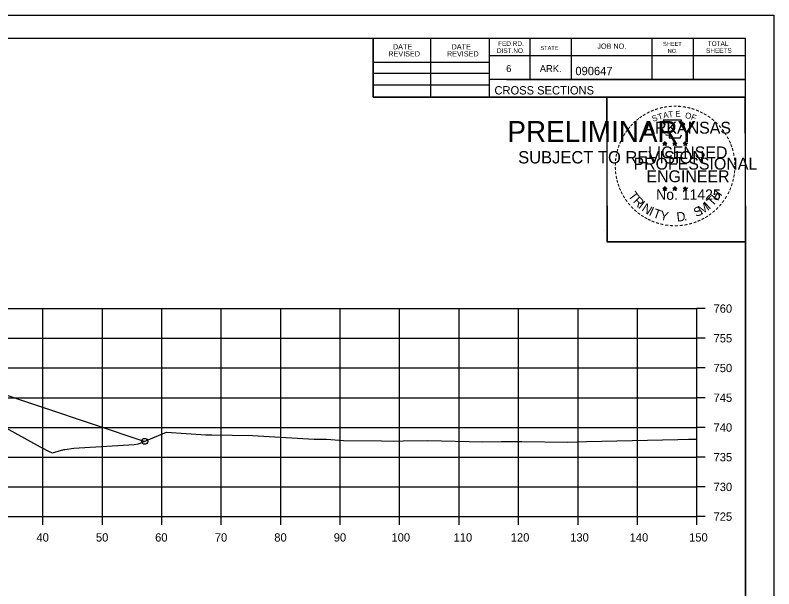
# Model space of a CAD drawing. Extents: x 1202951 to 1376887, y 378065 to 728038.
# Drawn here: x 1373132.5 to 1373260.1, y 381279.3 to 381375.8 of the extents above; entities that cross this region are included whole.
import ezdxf

# ---------------------------------------------------------------- set-up
doc = ezdxf.new("R2010")
doc.units = 0
for name, color, linetype in [('R_Axis', 7, 'Continuous'), ('R_Axis Annot', 7, 'Continuous'), ('R_Exist Surface', 7, 'Continuous'), ('R_Grid', 7, 'Continuous'), ('R_No Plot', 7, 'Continuous')]:
    doc.layers.add(name, color=color, linetype=linetype)

msp = doc.modelspace()

# ---------------------------------------------------------------- linework, layer by layer
at = {"layer": 'R_Axis'}
for p, q in [((1373247.13, 381291.42), (1373247.13, 381326.42)), ((1373248.53, 381326.42), (1373247.13, 381326.42)), ((1373248.53, 381321.42), (1373247.13, 381321.42)), ((1373248.53, 381316.42), (1373247.13, 381316.42)), ((1373248.53, 381311.42), (1373247.13, 381311.42)), ((1373248.53, 381306.42), (1373247.13, 381306.42)), ((1373248.53, 381301.42), (1373247.13, 381301.42)), ((1373248.53, 381296.42), (1373247.13, 381296.42)), ((1372947.13, 381291.42), (1373247.13, 381291.42)), ((1373137.13, 381290.02), (1373137.13, 381291.42)), ((1373147.13, 381290.02), (1373147.13, 381291.42)), ((1373157.13, 381290.02), (1373157.13, 381291.42)), ((1373167.13, 381290.02), (1373167.13, 381291.42)), ((1373177.13, 381290.02), (1373177.13, 381291.42)), ((1373187.13, 381290.02), (1373187.13, 381291.42)), ((1373197.13, 381290.02), (1373197.13, 381291.42)), ((1373207.13, 381290.02), (1373207.13, 381291.42)), ((1373217.13, 381290.02), (1373217.13, 381291.42)), ((1373227.13, 381290.02), (1373227.13, 381291.42)), ((1373237.13, 381290.02), (1373237.13, 381291.42)), ((1373247.13, 381290.02), (1373247.13, 381291.42)), ((1373248.53, 381291.42), (1373247.13, 381291.42))]:
    msp.add_line(p, q, dxfattribs=at)
at = {"layer": 'R_Exist Surface'}
for points in [[(1373040.2, 381304.15), (1373066.12, 381312.79), (1373071.12, 381312.69), (1373074.12, 381312.63), (1373074.61, 381312.63), (1373074.62, 381312.13), (1373075.62, 381312.15), (1373097.13, 381312.58), (1373118.64, 381312.15), (1373119.64, 381312.13), (1373119.65, 381312.63), (1373120.14, 381312.63), (1373123.14, 381312.69), (1373128.14, 381312.79), (1373154.27, 381304.08)], [(1373130.26, 381306.68), (1373136.65, 381303.16), (1373138.29, 381302.29), (1373138.74, 381302.14), (1373140.63, 381302.69), (1373140.82, 381302.71), (1373142.34, 381302.95), (1373152.5, 381303.56), (1373153.23, 381303.65), (1373157.94, 381305.6), (1373164.56, 381305.19), (1373165.55, 381305.17), (1373172.37, 381305.08), (1373182.77, 381304.46), (1373184.82, 381304.43), (1373187.7, 381304.24), (1373194.09, 381304.15), (1373196.18, 381304.1), (1373197.72, 381304.15), (1373201.86, 381304.22), (1373211.13, 381304.01), (1373214.18, 381304.05), (1373217.7, 381304.05), (1373225.34, 381303.97), (1373225.35, 381303.97), (1373225.35, 381303.97), (1373228.54, 381304.08), (1373243.9, 381304.41), (1373245.69, 381304.44), (1373246.22, 381304.44), (1373246.94, 381304.47), (1373247.13, 381304.47)]]:
    msp.add_lwpolyline(points, dxfattribs=at)
at = {"layer": 'R_Grid'}
for p, q in [((1372947.13, 381326.42), (1373247.13, 381326.42)), ((1373137.13, 381291.42), (1373137.13, 381326.42)), ((1373147.13, 381291.42), (1373147.13, 381326.42)), ((1373157.13, 381291.42), (1373157.13, 381326.42)), ((1373167.13, 381291.42), (1373167.13, 381326.42)), ((1373177.13, 381291.42), (1373177.13, 381326.42)), ((1373187.13, 381291.42), (1373187.13, 381326.42)), ((1373197.13, 381291.42), (1373197.13, 381326.42)), ((1373207.13, 381291.42), (1373207.13, 381326.42)), ((1373217.13, 381291.42), (1373217.13, 381326.42)), ((1373227.13, 381291.42), (1373227.13, 381326.42)), ((1373237.13, 381291.42), (1373237.13, 381326.42)), ((1373247.13, 381291.42), (1373247.13, 381326.42)), ((1372947.13, 381321.42), (1373247.13, 381321.42)), ((1372947.13, 381316.42), (1373247.13, 381316.42)), ((1372947.13, 381311.42), (1373247.13, 381311.42)), ((1372947.13, 381306.42), (1373247.13, 381306.42)), ((1372947.13, 381301.42), (1373247.13, 381301.42)), ((1372947.13, 381296.42), (1373247.13, 381296.42)), ((1372947.13, 381291.42), (1373247.13, 381291.42))]:
    msp.add_line(p, q, dxfattribs=at)
at = {"layer": 'R_No Plot'}
for p, q in [((1372926.73, 381375.77), (1373260.07, 381375.77)), ((1372939.13, 381371.88), (1373255.31, 381371.88)), ((1373192.67, 381362), (1373192.67, 381371.88)), ((1373202.35, 381362), (1373202.35, 381371.88)), ((1373212.21, 381371.88), (1373212.21, 381362)), ((1373219.05, 381371.88), (1373219.05, 381364.94)), ((1373225.99, 381371.88), (1373225.99, 381364.94)), ((1373239.57, 381371.88), (1373239.57, 381364.94)), ((1373246.51, 381371.88), (1373246.51, 381364.94)), ((1373255.31, 381166.42), (1373255.31, 381371.88)), ((1373255.31, 381368.94), (1373212.21, 381368.94)), ((1373255.31, 381368.96), (1373255.31, 381368.96)), ((1373192.67, 381367.86), (1373212.21, 381367.86)), ((1373192.67, 381366), (1373212.21, 381366)), ((1373255.31, 381364.94), (1373212.21, 381364.94)), ((1373215.17, 381364.94), (1373255.31, 381364.94)), ((1373192.67, 381364.06), (1373212.21, 381364.06)), ((1373255.31, 381362), (1373192.67, 381362)), ((1373241.4, 381354.25), (1373241.75, 381354.14)), ((1373241.4, 381354.25), (1373241.65, 381354.21)), ((1373241.4, 381354.25), (1373241.64, 381354.13)), ((1373241.75, 381354.51), (1373241.71, 381354.26)), ((1373241.75, 381354.14), (1373241.75, 381354.51)), ((1373241.75, 381354.51), (1373241.8, 381354.26)), ((1373242.09, 381354.25), (1373241.75, 381354.14)), ((1373242.09, 381354.25), (1373241.81, 381354.2)), ((1373242.09, 381354.25), (1373241.89, 381354.15)), ((1373243.07, 381354.25), (1373243.42, 381354.14)), ((1373243.07, 381354.25), (1373243.32, 381354.21)), ((1373243.07, 381354.25), (1373243.31, 381354.13)), ((1373243.42, 381354.51), (1373243.38, 381354.26)), ((1373243.42, 381354.14), (1373243.42, 381354.51)), ((1373243.42, 381354.51), (1373243.47, 381354.26)), ((1373243.76, 381354.25), (1373243.42, 381354.14)), ((1373243.76, 381354.25), (1373243.48, 381354.2)), ((1373243.76, 381354.25), (1373243.56, 381354.15)), ((1373244.83, 381354.24), (1373245.18, 381354.13)), ((1373244.83, 381354.24), (1373245.09, 381354.2)), ((1373244.83, 381354.24), (1373245.07, 381354.12)), ((1373245.18, 381354.5), (1373245.14, 381354.24)), ((1373245.18, 381354.13), (1373245.18, 381354.5)), ((1373245.18, 381354.5), (1373245.23, 381354.25)), ((1373245.53, 381354.24), (1373245.18, 381354.13)), ((1373245.53, 381354.24), (1373245.24, 381354.19)), ((1373245.53, 381354.24), (1373245.32, 381354.14)), ((1373241.53, 381353.85), (1373241.75, 381354.14)), ((1373241.53, 381353.85), (1373241.66, 381354.09)), ((1373241.53, 381353.85), (1373241.75, 381354.06)), ((1373241.96, 381353.85), (1373241.75, 381354.14)), ((1373241.96, 381353.85), (1373241.75, 381354.06)), ((1373241.96, 381353.85), (1373241.82, 381354.14)), ((1373243.2, 381353.85), (1373243.42, 381354.14)), ((1373243.2, 381353.85), (1373243.33, 381354.09)), ((1373243.2, 381353.85), (1373243.42, 381354.06)), ((1373243.63, 381353.85), (1373243.42, 381354.14)), ((1373243.63, 381353.85), (1373243.42, 381354.06)), ((1373243.63, 381353.85), (1373243.49, 381354.14)), ((1373244.97, 381353.83), (1373245.18, 381354.13)), ((1373244.97, 381353.83), (1373245.09, 381354.08)), ((1373244.97, 381353.83), (1373245.18, 381354.05)), ((1373245.39, 381353.83), (1373245.18, 381354.13)), ((1373245.39, 381353.83), (1373245.18, 381354.05)), ((1373245.39, 381353.83), (1373245.26, 381354.12)), ((1373241.39, 381346.68), (1373241.74, 381346.57)), ((1373241.39, 381346.68), (1373241.65, 381346.64)), ((1373241.39, 381346.68), (1373241.63, 381346.56)), ((1373241.53, 381346.27), (1373241.74, 381346.57)), ((1373241.74, 381346.93), (1373241.7, 381346.68)), ((1373241.74, 381346.57), (1373241.74, 381346.93)), ((1373241.74, 381346.93), (1373241.79, 381346.68)), ((1373242.09, 381346.68), (1373241.74, 381346.57)), ((1373241.96, 381346.27), (1373241.74, 381346.57)), ((1373242.09, 381346.68), (1373241.8, 381346.63)), ((1373241.96, 381346.27), (1373241.82, 381346.56)), ((1373242.09, 381346.68), (1373241.89, 381346.58)), ((1373243.06, 381346.68), (1373243.41, 381346.57)), ((1373243.06, 381346.68), (1373243.32, 381346.64)), ((1373243.06, 381346.68), (1373243.3, 381346.56)), ((1373243.2, 381346.27), (1373243.41, 381346.57)), ((1373243.41, 381346.93), (1373243.37, 381346.68)), ((1373243.41, 381346.57), (1373243.41, 381346.93)), ((1373243.41, 381346.93), (1373243.46, 381346.68)), ((1373243.76, 381346.68), (1373243.41, 381346.57)), ((1373243.63, 381346.27), (1373243.41, 381346.57)), ((1373243.76, 381346.68), (1373243.47, 381346.63)), ((1373243.63, 381346.27), (1373243.49, 381346.56)), ((1373243.76, 381346.68), (1373243.56, 381346.58)), ((1373244.83, 381346.67), (1373245.18, 381346.56)), ((1373244.83, 381346.67), (1373245.08, 381346.63)), ((1373244.83, 381346.67), (1373245.07, 381346.55)), ((1373244.96, 381346.26), (1373245.18, 381346.56)), ((1373245.18, 381346.92), (1373245.14, 381346.67)), ((1373245.18, 381346.56), (1373245.18, 381346.92)), ((1373245.18, 381346.92), (1373245.23, 381346.67)), ((1373245.53, 381346.67), (1373245.18, 381346.56)), ((1373245.39, 381346.26), (1373245.18, 381346.56)), ((1373245.53, 381346.67), (1373245.24, 381346.62)), ((1373245.39, 381346.26), (1373245.26, 381346.55)), ((1373245.53, 381346.67), (1373245.32, 381346.57)), ((1373241.53, 381346.27), (1373241.65, 381346.52)), ((1373241.53, 381346.27), (1373241.74, 381346.49)), ((1373241.96, 381346.27), (1373241.74, 381346.49)), ((1373243.2, 381346.27), (1373243.32, 381346.52)), ((1373243.2, 381346.27), (1373243.41, 381346.49)), ((1373243.63, 381346.27), (1373243.41, 381346.49)), ((1373244.96, 381346.26), (1373245.09, 381346.51)), ((1373244.96, 381346.26), (1373245.18, 381346.48)), ((1373245.39, 381346.26), (1373245.18, 381346.48)), ((1373231.35, 381339.54), (1373231.35, 381339.54))]:
    msp.add_line(p, q, dxfattribs=at)
for points in [[(1372926.73, 381375.77), (1373260.07, 381375.77), (1373260.07, 381162.44), (1372926.73, 381162.44)], [(1373173.05, 381371.88), (1373192.67, 381371.88), (1373192.67, 381362), (1373208.79, 381362), (1373231.99, 381362), (1373231.99, 381337.67), (1373255.31, 381337.67), (1373255.31, 381166.42), (1372939.13, 381166.42), (1372939.13, 381371.88)], [(1373231.99, 381362), (1373255.19, 381362), (1373255.31, 381337.67), (1373232.11, 381337.67)]]:
    msp.add_lwpolyline(points, close=True, dxfattribs=at)
for points in [[(1373241.44, 381358.13), (1373241.71, 381357.3)], [(1373244.95, 381357.21), (1373245.09, 381357.49), (1373244.41, 381357.47), (1373244.56, 381358.13), (1373241.44, 381358.13)], [(1373241.93, 381355.71), (1373241.93, 381355.62), (1373242.49, 381355.6), (1373242.44, 381355.13), (1373244.31, 381355.13), (1373244.51, 381355.67)], [(1373241.75, 381354.51), (1373241.96, 381353.85), (1373241.4, 381354.25), (1373242.09, 381354.25), (1373241.53, 381353.85), (1373241.75, 381354.51)], [(1373243.42, 381354.51), (1373243.63, 381353.85), (1373243.07, 381354.25), (1373243.76, 381354.25), (1373243.2, 381353.85), (1373243.42, 381354.51)], [(1373245.18, 381354.5), (1373245.39, 381353.83), (1373244.83, 381354.24), (1373245.53, 381354.24), (1373244.97, 381353.83), (1373245.18, 381354.5)], [(1373241.74, 381346.93), (1373241.96, 381346.27), (1373241.39, 381346.68), (1373242.09, 381346.68), (1373241.53, 381346.27), (1373241.74, 381346.93)], [(1373243.41, 381346.93), (1373243.63, 381346.27), (1373243.06, 381346.68), (1373243.76, 381346.68), (1373243.2, 381346.27), (1373243.41, 381346.93)], [(1373245.18, 381346.92), (1373245.39, 381346.26), (1373244.83, 381346.67), (1373245.53, 381346.67), (1373244.96, 381346.26), (1373245.18, 381346.92)]]:
    msp.add_lwpolyline(points, dxfattribs=at)
for centre, radius in [((1373241.75, 381354.14), 0.172), ((1373241.75, 381354.14), 0.145), ((1373241.75, 381354.14), 0.116), ((1373241.75, 381354.14), 0.0991), ((1373241.75, 381354.14), 0.0747), ((1373243.42, 381354.14), 0.172), ((1373243.42, 381354.14), 0.145), ((1373243.42, 381354.14), 0.116), ((1373243.42, 381354.14), 0.0991), ((1373243.42, 381354.14), 0.0747), ((1373245.18, 381354.13), 0.172), ((1373245.18, 381354.13), 0.145), ((1373245.18, 381354.13), 0.116), ((1373245.18, 381354.13), 0.0991), ((1373245.18, 381354.13), 0.0747), ((1373241.75, 381354.14), 0.0495), ((1373241.75, 381354.14), 0.0296), ((1373243.42, 381354.14), 0.0495), ((1373243.42, 381354.14), 0.0296), ((1373245.18, 381354.13), 0.0495), ((1373245.18, 381354.13), 0.0296), ((1373241.74, 381346.57), 0.172), ((1373241.74, 381346.57), 0.145), ((1373241.74, 381346.57), 0.116), ((1373241.74, 381346.57), 0.0991), ((1373241.74, 381346.57), 0.0747), ((1373241.74, 381346.57), 0.0495), ((1373241.74, 381346.57), 0.0296), ((1373243.41, 381346.57), 0.172), ((1373243.41, 381346.57), 0.145), ((1373243.41, 381346.57), 0.116), ((1373243.41, 381346.57), 0.0991), ((1373243.41, 381346.57), 0.0747), ((1373243.41, 381346.57), 0.0495), ((1373243.41, 381346.57), 0.0296), ((1373245.18, 381346.56), 0.172), ((1373245.18, 381346.56), 0.145), ((1373245.18, 381346.56), 0.116), ((1373245.18, 381346.56), 0.0991), ((1373245.18, 381346.56), 0.0747), ((1373245.18, 381346.56), 0.0495), ((1373245.18, 381346.56), 0.0296), ((1373154.27, 381304.08), 0.5)]:
    msp.add_circle(centre, radius, dxfattribs=at)

# ---------------------------------------------------------------- texts
at = {"layer": 'R_Axis Annot'}
for s, p in [('760', (1373249.93, 381325.72)), ('755', (1373249.93, 381320.72)), ('750', (1373249.93, 381315.72)), ('745', (1373249.93, 381310.72)), ('740', (1373249.93, 381305.72)), ('735', (1373249.93, 381300.72)), ('730', (1373249.93, 381295.72)), ('725', (1373249.93, 381290.72)), ('40', (1373136.05, 381287.22)), ('50', (1373146.05, 381287.22)), ('60', (1373156.01, 381287.22)), ('70', (1373166.05, 381287.22)), ('80', (1373176.05, 381287.22)), ('90', (1373186.05, 381287.22)), ('100', (1373195.76, 381287.22)), ('110', (1373206.21, 381287.22)), ('120', (1373215.82, 381287.22)), ('130', (1373225.82, 381287.22)), ('140', (1373235.82, 381287.22)), ('150', (1373245.82, 381287.22))]:
    msp.add_text(s, height=1.4, dxfattribs=at).set_placement(p)
at = {"layer": 'R_No Plot'}
for s, height, rotation, p in [('DATE', 0.879, 360, (1373196.01, 381370.01)), ('DATE', 0.879, 360, (1373205.87, 381370.01)), ('FED.RD.', 0.782, 360, (1373213.69, 381370.6)), ('JOB NO.', 0.879, 360, (1373230.39, 381370.12)), ('SHEET', 0.684, 360, (1373241.43, 381370.6)), ('TOTAL', 0.782, 360, (1373248.95, 381370.6)), ('REVISED', 0.879, 360, (1373195.23, 381368.83)), ('REVISED', 0.879, 360, (1373205.09, 381368.83)), ('DIST.NO.', 0.782, 360, (1373213.49, 381369.42)), ('STATE', 0.684, 360, (1373220.81, 381369.92)), ('NO.', 0.684, 360, (1373242.21, 381369.42)), ('SHEETS', 0.782, 360, (1373248.67, 381369.42)), ('6', 1.17, 360, (1373215.05, 381366.2)), ('ARK.', 1.172, 360, (1373220.71, 381366.2)), ('090647', 1.4, 360, (1373226.69, 381365.68)), ('CROSS SECTIONS', 1.4, 360, (1373213.08, 381362.43)), ('-', 1.6, 28.7918, (1373238.92, 381358.67)), ('-', 1.6, 24.3072, (1373239.55, 381358.99)), ('-', 1.6, 19.1761, (1373240.19, 381359.26)), ('T', 1, 16.4036, (1373240.71, 381358.14)), ('-', 1.6, 13.6301, (1373240.94, 381359.5)), ('A', 1, 11.2132, (1373241.53, 381358.39)), ('-', 1.6, 10.2193, (1373241.62, 381359.66)), ('T', 1, 6.0228, (1373242.38, 381358.56)), ('-', 1.6, 5.8968, (1373242.34, 381359.77)), ('-', 1.6, 0.1862, (1373243.12, 381359.84)), ('E', 1, 0.8323, (1373243.49, 381358.67)), ('-', 1.6, 357.743, (1373243.84, 381359.83)), ('-', 1.6, 352.1617, (1373244.58, 381359.77)), ('O', 1, 350.4515, (1373245.09, 381358.46)), ('-', 1.6, 347.2049, (1373245.3, 381359.66)), ('-', 1.6, 342.3362, (1373245.94, 381359.51)), ('-', 1.6, 337.8551, (1373246.67, 381359.28)), ('-', 1.6, 334.1211, (1373247.3, 381359.01)), ('-', 1.6, 42.9622, (1373236.84, 381357.11)), ('-', 1.6, 38.9507, (1373237.27, 381357.53)), ('-', 1.6, 36.2317, (1373237.75, 381357.91)), ('-', 1.6, 34.0636, (1373238.32, 381358.3)), ('S', 1, 21.594, (1373239.79, 381357.81)), ('F', 1, 340.0707, (1373246.05, 381358.23)), ('-', 1.6, 329.6409, (1373247.88, 381358.73)), ('-', 1.6, 325.8627, (1373248.53, 381358.37)), ('-', 1.6, 320.5297, (1373249.14, 381357.94)), ('PRELIMINARY', 3.5, 360, (1373215.26, 381354.46)), ('-', 1.6, 50.6142, (1373235.99, 381356.15)), ('-', 1.6, 48.423, (1373236.39, 381356.63)), ('ARKANSAS', 2, 360, (1373238.29, 381355.84)), ('-', 1.6, 315.5786, (1373249.73, 381357.45)), ('-', 1.6, 309.8797, (1373250.3, 381356.9)), ('DWB', 0.01, 360, (1373216.01, 381356.31)), ('-', 1.6, 58.0706, (1373235.25, 381355.05)), ('-', 1.6, 54.2325, (1373235.57, 381355.58)), ('-', 1.6, 306.6522, (1373250.83, 381356.3)), ('-', 1.4, 303.6753, (1373251.31, 381355.73)), ('-', 1.6, 67.7743, (1373234.68, 381353.83)), ('-', 1.6, 62.8713, (1373234.93, 381354.44)), ('-', 1.6, 299.6684, (1373251.63, 381355.13)), ('-', 1.6, 294.6628, (1373251.96, 381354.51)), ('SUBJECT TO REVISION', 2.0751, 360, (1373217.07, 381350.83)), ('-', 1.6, 75.461, (1373234.26, 381352.49)), ('-', 1.6, 72.3945, (1373234.46, 381353.2)), ('LICENSED', 2, 360, (1373238.89, 381351.69)), ('DWB', 0.01, 360, (1373241.73, 381354.14)), ('DWB', 0.01, 360, (1373243.4, 381354.14)), ('DWB', 0.01, 360, (1373245.17, 381354.13)), ('-', 1.6, 290.5728, (1373252.21, 381353.94)), ('-', 1.6, 285.1233, (1373252.45, 381353.36)), ('-', 1.6, 85.1863, (1373234.05, 381351.08)), ('-', 1.6, 81.2013, (1373234.13, 381351.77)), ('PROFESSIONAL', 2, 360, (1373236.47, 381349.79)), ('-', 1.6, 280.5493, (1373252.65, 381352.62)), ('-', 1.6, 276.5962, (1373252.81, 381351.85)), ('-', 1.6, 89.0622, (1373234.03, 381350.38)), ('-', 1.6, 274.3301, (1373252.87, 381351.13)), ('-', 1.6, 269.9407, (1373252.9, 381350.49)), ('-', 1.6, 94.1959, (1373234.06, 381349.66)), ('-', 1.6, 98.9479, (1373234.13, 381348.99)), ('ENGINEER', 2, 360, (1373238.65, 381347.67)), ('-', 1.6, 263.5172, (1373252.89, 381349.83)), ('-', 1.6, 101.7149, (1373234.27, 381348.26)), ('-', 1.6, 105.4578, (1373234.43, 381347.66)), ('-', 1.6, 255.7626, (1373252.7, 381348.5)), ('-', 1.6, 260.9953, (1373252.81, 381349.17)), ('-', 1.6, 109.0874, (1373234.65, 381347.03)), ('-', 1.6, 114.0643, (1373234.9, 381346.43)), ('DWB', 0.01, 360, (1373241.73, 381346.56)), ('DWB', 0.01, 360, (1373243.4, 381346.56)), ('DWB', 0.01, 360, (1373245.17, 381346.55)), ('-', 1.6, 247.8887, (1373252.3, 381347.1)), ('-', 1.6, 252.8681, (1373252.52, 381347.78)), ('-', 1.6, 115.7289, (1373235.2, 381345.82)), ('-', 1.6, 120.4471, (1373235.56, 381345.23)), ('T', 1.54, 306.0406, (1373235.5, 381345.41)), ('R', 1.54, 314.005, (1373236.27, 381344.36)), ('No. 11425', 1.757, 360, (1373240.28, 381344.71)), ('T', 1.54, 46.6444, (1373249.73, 381343.5)), ('H', 1.54, 54.6088, (1373250.62, 381344.44)), ('-', 1.6, 239.0712, (1373251.64, 381345.72)), ('-', 1.6, 244.6197, (1373252.04, 381346.47)), ('-', 1.6, 125.8934, (1373235.96, 381344.67)), ('-', 1.6, 130.7181, (1373236.43, 381344.12)), ('I', 1.54, 321.9694, (1373237.17, 381343.43)), ('N', 1.54, 326.5002, (1373237.73, 381342.96)), ('M', 1.54, 32.6563, (1373247.89, 381342.17)), ('I', 1.54, 42.1136, (1373249.17, 381343.02)), ('-', 1.6, 231.2538, (1373250.81, 381344.5)), ('-', 1.6, 233.8452, (1373251.24, 381345.07)), ('-', 1.6, 134.2238, (1373236.94, 381343.57)), ('-', 1.6, 138.9338, (1373237.47, 381343.11)), ('I', 1.54, 335.3603, (1373238.94, 381342.17)), ('T', 1.54, 339.8912, (1373239.6, 381341.84)), ('Y', 1.54, 347.8556, (1373240.82, 381341.4)), ('S', 1.54, 26.9312, (1373247.05, 381341.77)), ('-', 1.6, 221.0851, (1373249.81, 381343.43)), ('-', 1.6, 225.7653, (1373250.33, 381343.94)), ('-', 1.6, 144.6463, (1373238.02, 381342.7)), ('-', 1.6, 148.0898, (1373238.59, 381342.33)), ('-', 1.6, 151.5704, (1373239.16, 381342.01)), ('-', 1.6, 154.6002, (1373239.69, 381341.76)), ('D', 1.54, 6.3969, (1373243.8, 381341.04)), ('.', 1.54, 13.7642, (1373245, 381341.17)), ('-', 1.6, 207.3568, (1373248.17, 381342.22)), ('-', 1.6, 212.2491, (1373248.73, 381342.57)), ('-', 1.6, 215.7363, (1373249.26, 381342.96)), ('-', 1.6, 158.5612, (1373240.31, 381341.5)), ('-', 1.6, 162.7983, (1373241, 381341.29)), ('-', 1.6, 167.5555, (1373241.71, 381341.13)), ('-', 1.6, 173.1155, (1373242.48, 381341.02)), ('-', 1.6, 176.5183, (1373243.23, 381340.96)), ('-', 1.6, 181.5918, (1373243.98, 381340.98)), ('-', 1.6, 185.8167, (1373244.79, 381341.06)), ('-', 1.6, 191.2858, (1373245.52, 381341.19)), ('-', 1.6, 195.4743, (1373246.25, 381341.39)), ('-', 1.6, 200.7184, (1373246.93, 381341.63)), ('-', 1.6, 204.2516, (1373247.55, 381341.91))]:
    msp.add_text(s, height=height, rotation=rotation, dxfattribs=at).set_placement(p)

doc.saveas('drawing.dxf')
